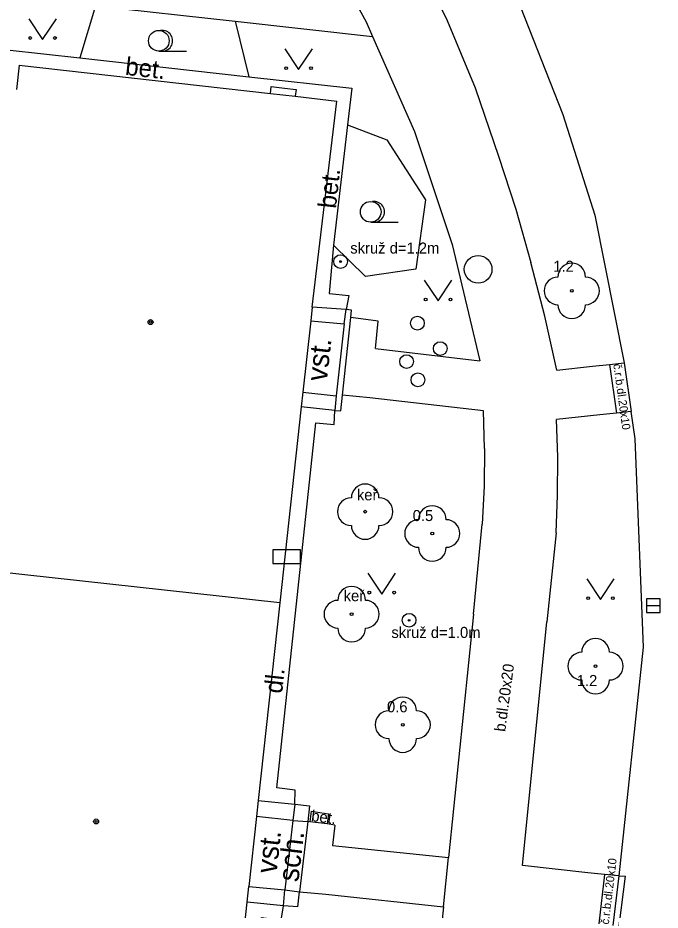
# Model space of a CAD drawing. Extents: x -596229 to -595156, y -1161237 to -1159376.
# Drawn here: x -595674.72 to -595651.46, y -1160072.71 to -1160040.42 of the extents above; entities that cross this region are included whole.
import ezdxf

# ---------------------------------------------------------------- set-up
doc = ezdxf.new("R2010")
doc.units = 0
for name, color, linetype in [('Level 22', 7, 'Continuous'), ('Level 24', 7, 'Continuous'), ('Level 25', 7, 'Continuous'), ('Level 27', 7, 'Continuous'), ('Level 28', 7, 'Continuous'), ('Level 36', 7, 'Continuous'), ('Level 39', 7, 'Continuous'), ('silnoproud - povrch.  znaky a  RIS  skut. velikost', 7, 'Continuous'), ('Specificka linie pasportu komunikaci', 7, 'Continuous'), ('TM - budovy zdene_ betonove - VP', 7, 'Continuous'), ('TM - chodniky - VP', 7, 'Continuous'), ('TM - hranice souvisleho porostu (skupiny stromu_ kere)', 7, 'Continuous'), ('TM - komunikace - VP', 7, 'Continuous'), ('TM - pomocna konstrukcni linie', 7, 'Continuous'), ('TM - popis povrchu', 7, 'Continuous'), ('TM - popis zelene', 7, 'Continuous'), ('TM - poznamka', 7, 'Continuous'), ('TM - rozhrani mezi zpev. plochami mezi sebou - VP', 7, 'Continuous'), ('TM - rozhrani ploch obecne - VP', 7, 'Continuous')]:
    doc.layers.add(name, color=color, linetype=linetype)

msp = doc.modelspace()

# ---------------------------------------------------------------- linework, layer by layer
at = {"layer": 'Level 22'}
for centre in [(-595654.66, -1160050.3), (-595662.14, -1160058.29), (-595659.71, -1160059.08), (-595662.63, -1160062), (-595653.8, -1160063.88), (-595660.78, -1160066)]:
    msp.add_circle(centre, 0.05, dxfattribs=at)
for centre, start, end in [((-595654.66, -1160049.8), 0, 180), ((-595655.16, -1160050.3), 90, 270), ((-595654.16, -1160050.3), 270, 90), ((-595654.66, -1160050.8), 180, 0), ((-595662.14, -1160057.79), 0, 180), ((-595662.64, -1160058.29), 90, 270), ((-595661.64, -1160058.29), 270, 90), ((-595659.71, -1160058.58), 0, 180), ((-595660.21, -1160059.08), 90, 270), ((-595659.21, -1160059.08), 270, 90), ((-595662.14, -1160058.79), 180, 0), ((-595659.71, -1160059.58), 180, 0), ((-595662.63, -1160061.5), 0, 180), ((-595663.13, -1160062), 90, 270), ((-595662.13, -1160062), 270, 90), ((-595662.63, -1160062.5), 180, 0), ((-595653.8, -1160063.38), 0, 180), ((-595654.3, -1160063.88), 90, 270), ((-595653.3, -1160063.88), 270, 90), ((-595653.8, -1160064.38), 180, 0), ((-595660.78, -1160065.5), 0, 180), ((-595661.28, -1160066), 90, 270), ((-595660.28, -1160066), 270, 90), ((-595660.78, -1160066.5), 180, 0)]:
    msp.add_arc(centre, 0.5, start, end, dxfattribs=at)
at = {"layer": 'Level 24'}
msp.add_lwpolyline([(-595665.478, -1160060.169), (-595664.478, -1160060.169), (-595664.478, -1160059.669), (-595665.478, -1160059.669)], close=True, dxfattribs=at)
at = {"layer": 'Level 25'}
for centre, radius in [((-595663.03, -1160049.24), 0.25), ((-595663.03, -1160049.24), 0.0303), ((-595660.55, -1160062.22), 0.25), ((-595660.55, -1160062.22), 0.0303)]:
    msp.add_circle(centre, radius, dxfattribs=at)
at = {"layer": 'Level 27'}
msp.add_line((-595651.96, -1160061.69), (-595651.46, -1160061.69), dxfattribs=at)
msp.add_lwpolyline([(-595651.96, -1160061.94), (-595651.46, -1160061.94), (-595651.46, -1160061.44), (-595651.96, -1160061.44)], close=True, dxfattribs=at)
msp.add_circle((-595658.05, -1160049.52), 0.5, dxfattribs=at)
at = {"layer": 'Level 28'}
for centre in [(-595660.25, -1160051.47), (-595659.42, -1160052.39), (-595660.64, -1160052.86), (-595660.23, -1160053.52)]:
    msp.add_circle(centre, 0.25, dxfattribs=at)
at = {"layer": 'Level 36'}
for p, q in [((-595669.61, -1160041.625), (-595668.61, -1160041.625)), ((-595661.94, -1160047.815), (-595660.94, -1160047.815))]:
    msp.add_line(p, q, dxfattribs=at)
for points in [[(-595674.32, -1160040.45), (-595673.82, -1160041.2), (-595673.32, -1160040.45)], [(-595665.05, -1160041.54), (-595664.55, -1160042.29), (-595664.05, -1160041.54)], [(-595660, -1160049.91), (-595659.5, -1160050.66), (-595659, -1160049.91)], [(-595662.04, -1160060.52), (-595661.54, -1160061.27), (-595661.04, -1160060.52)], [(-595654.12, -1160060.72), (-595653.62, -1160061.47), (-595653.12, -1160060.72)]]:
    msp.add_lwpolyline(points, dxfattribs=at)
for centre, radius in [((-595674.27, -1160041.15), 0.05), ((-595673.371, -1160041.15), 0.05), ((-595669.61, -1160041.25), 0.375), ((-595665, -1160042.24), 0.05), ((-595664.101, -1160042.24), 0.05), ((-595661.94, -1160047.44), 0.375), ((-595659.95, -1160050.61), 0.05), ((-595659.051, -1160050.61), 0.05), ((-595661.99, -1160061.22), 0.05), ((-595661.091, -1160061.22), 0.05), ((-595654.07, -1160061.42), 0.05), ((-595653.171, -1160061.42), 0.05)]:
    msp.add_circle(centre, radius, dxfattribs=at)
for centre in [(-595669.485, -1160041.25), (-595661.815, -1160047.44)]:
    msp.add_arc(centre, 0.375, 260.4059, 99.5941, dxfattribs=at)
at = {"layer": 'Level 39'}
for centre, radius in [((-595669.91, -1160051.43), 0.09), ((-595669.91, -1160051.43), 0.0398), ((-595671.88, -1160069.5), 0.09), ((-595671.88, -1160069.5), 0.0398)]:
    msp.add_circle(centre, radius, dxfattribs=at)
at = {"layer": 'silnoproud - povrch.  znaky a  RIS  skut. velikost'}
for points in [[(-595665.57, -1160043.16), (-595665.54, -1160042.91)], [(-595665.54, -1160042.91), (-595665.06, -1160042.96)], [(-595665.06, -1160042.96), (-595664.64, -1160043.01)], [(-595664.64, -1160043.01), (-595664.67, -1160043.26)]]:
    msp.add_lwpolyline(points, dxfattribs=at)
at = {"layer": 'Specificka linie pasportu komunikaci'}
msp.add_lwpolyline([(-595659.31, -1160072.59), (-595659.12, -1160070.8)], dxfattribs=at)
at = {"layer": 'TM - budovy zdene_ betonove - VP'}
for points in [[(-595674.67, -1160042.13), (-595674.76, -1160043.01)], [(-595674.67, -1160042.13), (-595665.57, -1160043.16)], [(-595665.57, -1160043.16), (-595664.67, -1160043.26)], [(-595664.67, -1160043.26), (-595663.17, -1160043.43)], [(-595664.06, -1160050.89), (-595663.17, -1160043.43)], [(-595664.06, -1160050.89), (-595664.11, -1160051.38)], [(-595664.11, -1160051.38), (-595664.4, -1160053.97)], [(-595664.4, -1160053.97), (-595664.46, -1160054.5)], [(-595664.46, -1160054.5), (-595665.23, -1160061.59)], [(-595665.23, -1160061.59), (-595676.56, -1160060.35)], [(-595665.23, -1160061.59), (-595666.01, -1160068.74)], [(-595666.01, -1160068.74), (-595666.07, -1160069.32)], [(-595666.07, -1160069.32), (-595666.35, -1160071.86)], [(-595666.41, -1160072.42), (-595666.35, -1160071.86)], [(-595667.2, -1160079.65), (-595666.41, -1160072.42)]]:
    msp.add_lwpolyline(points, dxfattribs=at)
at = {"layer": 'TM - chodniky - VP'}
for points in [[(-595659.48, -1160039.88), (-595659.17, -1160040.52), (-595658.16, -1160042.95), (-595657.31, -1160045.43)], [(-595671.9, -1160039.98), (-595666.85, -1160040.54)], [(-595666.85, -1160040.54), (-595661.87, -1160041.09)], [(-595661.87, -1160041.09), (-595660.36, -1160044.53)], [(-595660.36, -1160044.53), (-595658.99, -1160048.62), (-595657.99, -1160052.83)], [(-595657.31, -1160045.43), (-595656.69, -1160047.34), (-595656.14, -1160049.27)], [(-595655.64, -1160051.21), (-595656.14, -1160049.27)], [(-595662.83, -1160050.98), (-595664.06, -1160050.89)], [(-595662.66, -1160051.26), (-595662.63, -1160051), (-595662.83, -1160050.98)], [(-595661.67, -1160051.4), (-595662.66, -1160051.26)], [(-595661.77, -1160052.39), (-595661.67, -1160051.4)], [(-595655.2, -1160053.17), (-595655.64, -1160051.21)], [(-595661.77, -1160052.39), (-595657.99, -1160052.83)], [(-595655.2, -1160053.17), (-595653.91, -1160053.03)], [(-595653.91, -1160053.03), (-595653.3, -1160052.96)], [(-595653.3, -1160052.96), (-595652.76, -1160052.9)], [(-595663.24, -1160054.63), (-595663.02, -1160054.64), (-595662.96, -1160054.07)], [(-595661.97, -1160054.17), (-595662.96, -1160054.07)], [(-595657.86, -1160054.64), (-595661.97, -1160054.17)], [(-595663.24, -1160054.63), (-595664.46, -1160054.5)], [(-595657.82, -1160056), (-595657.86, -1160054.64)], [(-595653.04, -1160054.73), (-595653.64, -1160054.78)], [(-595652.51, -1160054.67), (-595653.04, -1160054.73)], [(-595653.64, -1160054.78), (-595655.21, -1160054.95)], [(-595655.17, -1160056.32), (-595655.21, -1160054.95)], [(-595657.82, -1160056), (-595657.83, -1160057.37), (-595657.9, -1160058.74)], [(-595655.18, -1160057.69), (-595655.17, -1160056.32)], [(-595655.23, -1160059.05), (-595655.18, -1160057.69)], [(-595658.22, -1160062), (-595657.9, -1160058.74)], [(-595655.23, -1160059.05), (-595655.56, -1160062.28)], [(-595658.22, -1160062), (-595659.12, -1160070.8)], [(-595656.44, -1160071.1), (-595655.56, -1160062.28)], [(-595664.76, -1160069.46), (-595666.07, -1160069.32)], [(-595664.76, -1160069.46), (-595664.22, -1160069.5)], [(-595664.14, -1160069.51), (-595664.22, -1160069.5)], [(-595663.52, -1160069.59), (-595664.14, -1160069.51)], [(-595663.24, -1160069.63), (-595663.52, -1160069.59)], [(-595663.24, -1160069.63), (-595663.32, -1160070.37)], [(-595663.32, -1160070.37), (-595659.12, -1160070.8)], [(-595654.08, -1160071.36), (-595656.44, -1160071.1)], [(-595653.48, -1160071.42), (-595654.08, -1160071.36)], [(-595652.94, -1160071.47), (-595653.48, -1160071.42)], [(-595666.35, -1160071.86), (-595665.05, -1160071.98)], [(-595665.05, -1160071.98), (-595664.52, -1160072.05)], [(-595664.52, -1160072.05), (-595663.56, -1160072.13)], [(-595663.56, -1160072.13), (-595659.31, -1160072.59)], [(-595659.31, -1160072.59), (-595660.2, -1160081.01)]]:
    msp.add_lwpolyline(points, dxfattribs=at)
at = {"layer": 'TM - hranice souvisleho porostu (skupiny stromu_ kere)'}
for points in [[(-595671.9, -1160039.98), (-595672.47, -1160041.87)], [(-595666.85, -1160040.54), (-595666.35, -1160042.55)], [(-595662.78, -1160044.29), (-595661.35, -1160044.84), (-595659.96, -1160047.01), (-595660.3, -1160049.52), (-595662.13, -1160049.78), (-595663.29, -1160048.65)]]:
    msp.add_lwpolyline(points, dxfattribs=at)
at = {"layer": 'TM - komunikace - VP'}
for points in [[(-595659.65, -1160033.91), (-595658.46, -1160035.95), (-595656.68, -1160039.59), (-595654.98, -1160043.92), (-595653.82, -1160047.56), (-595652.76, -1160052.9)], [(-595652.76, -1160052.9), (-595652.51, -1160054.67)], [(-595652.94, -1160071.47), (-595652.06, -1160063.19), (-595652.37, -1160055.65), (-595652.51, -1160054.67)], [(-595653.16, -1160073.27), (-595652.94, -1160071.47)]]:
    msp.add_lwpolyline(points, dxfattribs=at)
at = {"layer": 'TM - pomocna konstrukcni linie'}
msp.add_lwpolyline([(-595652.94, -1160071.47), (-595652.71, -1160071.48)], dxfattribs=at)
at = {"layer": 'TM - rozhrani mezi zpev. plochami mezi sebou - VP'}
for points in [[(-595662.8, -1160039.29), (-595662.1, -1160040.57), (-595661.87, -1160041.09)], [(-595653.3, -1160052.96), (-595653.04, -1160054.73)], [(-595653.48, -1160071.42), (-595653.68, -1160073.21)], [(-595652.94, -1160073.28), (-595652.71, -1160071.48)]]:
    msp.add_lwpolyline(points, dxfattribs=at)
at = {"layer": 'TM - rozhrani ploch obecne - VP'}
for points in [[(-595675.25, -1160042.96), (-595675.1, -1160041.58), (-595672.47, -1160041.87)], [(-595672.47, -1160041.87), (-595666.35, -1160042.55)], [(-595666.35, -1160042.55), (-595662.62, -1160042.96)], [(-595662.62, -1160042.96), (-595662.78, -1160044.29)], [(-595662.78, -1160044.29), (-595663.29, -1160048.65)], [(-595663.29, -1160048.65), (-595663.44, -1160050.4), (-595662.73, -1160050.47), (-595662.83, -1160050.98)], [(-595662.9, -1160051.49), (-595662.83, -1160050.98)], [(-595664.11, -1160051.38), (-595662.9, -1160051.49)], [(-595662.9, -1160051.49), (-595663.19, -1160054.1)], [(-595662.96, -1160054.07), (-595662.66, -1160051.26)], [(-595664.4, -1160053.97), (-595663.19, -1160054.1)], [(-595663.19, -1160054.1), (-595663.24, -1160054.63)], [(-595664.69, -1160068.88), (-595664.68, -1160068.37), (-595665.34, -1160068.28), (-595663.93, -1160055.07), (-595663.26, -1160055.14), (-595663.24, -1160054.63)], [(-595666.01, -1160068.74), (-595664.69, -1160068.88)], [(-595664.69, -1160068.88), (-595664.76, -1160069.46)], [(-595664.69, -1160068.88), (-595664.15, -1160068.94)], [(-595664.15, -1160068.94), (-595664.22, -1160069.5)], [(-595664.09, -1160069.13), (-595664.14, -1160069.51)], [(-595664.09, -1160069.13), (-595663.47, -1160069.22)], [(-595663.47, -1160069.22), (-595663.52, -1160069.59)], [(-595664.76, -1160069.46), (-595665.05, -1160071.98)], [(-595664.22, -1160069.5), (-595664.52, -1160072.05)], [(-595665.1, -1160072.55), (-595665.05, -1160071.98)], [(-595664.58, -1160072.59), (-595664.52, -1160072.05)], [(-595665.1, -1160072.55), (-595666.41, -1160072.42)], [(-595666.65, -1160079.71), (-595665.89, -1160072.97), (-595665.18, -1160073.07), (-595665.1, -1160072.55)], [(-595664.58, -1160072.59), (-595665.1, -1160072.55)]]:
    msp.add_lwpolyline(points, dxfattribs=at)

# ---------------------------------------------------------------- texts
at = {"layer": 'TM - popis povrchu'}
for s, height, rotation, p in [('bet.', 0.65, 353.6598, (-595670.85, -1160042.48)), ('bet.', 0.65, 83.7629, (-595663.2, -1160047.34)), ('č.r.b.dl.20x10', 0.3, 278, (-595653.16, -1160052.96)), ('dl.', 0.65, 83.7629, (-595665.15, -1160064.89)), ('b.dl.20x20', 0.3999, 82.4253, (-595657.07, -1160066.27)), ('bet.', 0.3999, 352.4253, (-595664.11, -1160069.48)), ('č.r.b.dl.20x10', 0.3, 83.1114, (-595653.32, -1160073.24))]:
    msp.add_text(s, height=height, rotation=rotation, dxfattribs=at).set_placement(p)
at = {"layer": 'TM - popis zelene'}
for s, p in [('1.2', (-595655.33, -1160049.61)), ('keř', (-595662.44, -1160057.88)), ('0.5', (-595660.42, -1160058.63)), ('keř', (-595662.92, -1160061.53)), ('1.2', (-595654.48, -1160064.6)), ('0.6', (-595661.35, -1160065.55))]:
    msp.add_text(s, height=0.4, dxfattribs=at).set_placement(p)
at = {"layer": 'TM - poznamka'}
for s, p in [('skruž d=1.2m', (-595662.68, -1160048.95)), ('skruž d=1.0m', (-595661.19, -1160062.86))]:
    msp.add_text(s, height=0.4, dxfattribs=at).set_placement(p)
for s, rotation, p in [('vst.', 83.6113, (-595663.53, -1160053.6)), ('vst.', 83.7093, (-595665.35, -1160071.41)), ('sch.', 83.2154, (-595664.56, -1160071.71))]:
    msp.add_text(s, height=0.75, rotation=rotation, dxfattribs=at).set_placement(p)

doc.saveas('drawing.dxf')
